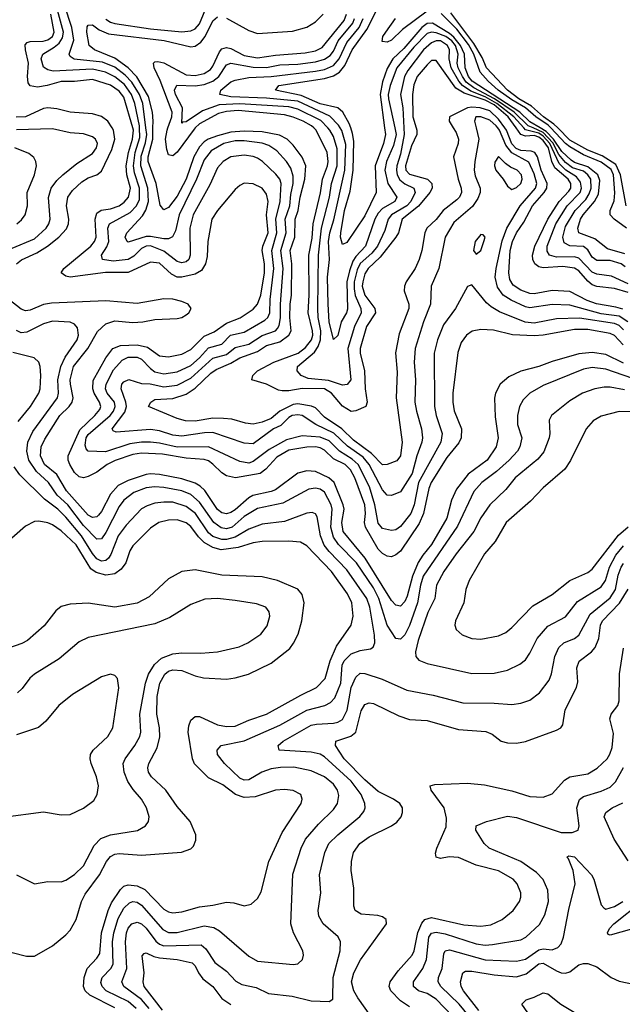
# Model space of a CAD drawing. Header units: inches. Extents: x 1308407 to 1441228, y 959628 to 1036311.
# Tile 351 of 656: x 1353704 to 1356404, y 1026069 to 1030485. Entities that reach past the tile are written whole.
import ezdxf

# ---------------------------------------------------------------- set-up
doc = ezdxf.new("R2010")
doc.units = ezdxf.units.IN
doc.header["$MEASUREMENT"] = 0
doc.layers.add('B3052', color=7, linetype='Continuous')
doc.layers.add('B3053', color=7, linetype='Continuous')

msp = doc.modelspace()

# ---------------------------------------------------------------- linework, layer by layer
at = {"layer": 'B3052', "color": 5}
for points, elevation in [([(1353670, 1029460.3), (1353770, 1029502.9), (1353822.7, 1029550), (1353834.8, 1029570), (1353840.1, 1029590), (1353832.2, 1029687.8), (1353844.6, 1029730), (1353870, 1029764.7), (1353896.6, 1029790), (1353959.1, 1029840.9), (1354030, 1029885.1), (1354048.5, 1029910), (1354052.7, 1029930), (1354043.5, 1029950), (1354030, 1029959.8), (1353990, 1029972.7), (1353930, 1029978.3), (1353850, 1029995.4), (1353690, 1029991.2)], 2640), ([(1353690, 1029390.6), (1353711.4, 1029408.6), (1353780.4, 1029439.6), (1353828.9, 1029470), (1353879, 1029510), (1353913, 1029547), (1353922.3, 1029570), (1353923.6, 1029590), (1353913, 1029650), (1353919, 1029690), (1353940.1, 1029719.9), (1353981.5, 1029758.5), (1354010, 1029776), (1354049.9, 1029790.1), (1354070, 1029806), (1354116.2, 1029903.8), (1354129.6, 1029950), (1354123.9, 1029990), (1354117.5, 1030000)], 2620), ([(1356407.8, 1029027.8), (1356370, 1029068.8), (1356350, 1029078.6), (1356250, 1029096.1), (1356190, 1029095.3), (1356050, 1029071.1), (1356010, 1029068.1), (1355912.2, 1029072.2), (1355827.7, 1029092.3), (1355770, 1029096.5), (1355732, 1029088), (1355706.2, 1029070), (1355683, 1029037), (1355667.7, 1028992.3), (1355644.2, 1028810), (1355644.4, 1028770), (1355651.5, 1028731.5), (1355683.9, 1028650), (1355682.3, 1028610), (1355671.7, 1028588.3), (1355618.1, 1028521.9), (1355547.3, 1028410), (1355537.3, 1028382.7), (1355513.3, 1028270), (1355493.5, 1028226.5), (1355410, 1028102.2), (1355390, 1028084.8), (1355370, 1028076.7), (1355350, 1028079.9), (1355330, 1028090.7), (1355310, 1028110.7), (1355253.6, 1028210), (1355248.8, 1028230), (1355253.8, 1028270), (1355250.2, 1028310), (1355206.1, 1028430), (1355187, 1028467), (1355162.9, 1028490), (1355110, 1028515.8), (1355070, 1028554.4), (1355050, 1028565.2), (1355030, 1028569.2), (1354990, 1028568), (1354910, 1028555.4), (1354856.7, 1028523.3), (1354806.4, 1028470), (1354780.7, 1028450), (1354670.7, 1028430.7), (1354630, 1028440.1), (1354610, 1028453.5), (1354570, 1028492.2), (1354550, 1028506.3), (1354530, 1028513.5), (1354450, 1028519.1), (1354343.5, 1028536.5), (1354250, 1028540.8), (1354210, 1028535.9), (1354131.6, 1028508.4), (1354096.1, 1028490), (1354050, 1028455.7), (1354010, 1028437.1), (1353990, 1028430.9), (1353970, 1028435.7), (1353950, 1028454.6), (1353927.9, 1028490), (1353920.9, 1028510), (1353920.4, 1028530), (1353973.9, 1028646.1), (1354040.9, 1028710), (1354062.8, 1028737.2), (1354067.8, 1028750), (1354061.5, 1028770), (1354037.3, 1028810), (1354030.9, 1028830), (1354033.1, 1028866.9), (1354090, 1028968.1), (1354121.4, 1029010), (1354155.7, 1029024.3), (1354230, 1029027.1), (1354276.1, 1029016.1), (1354330, 1028977.3), (1354370, 1028973.7), (1354430, 1028985), (1354470, 1029005.8), (1354530, 1029066.5), (1354574.8, 1029085.2), (1354630, 1029124.5), (1354691.4, 1029148.6), (1354750, 1029187.1), (1354769.9, 1029210), (1354784.7, 1029250), (1354800.3, 1029350), (1354800.6, 1029390), (1354790.4, 1029450), (1354792.9, 1029470), (1354816.6, 1029530), (1354809.7, 1029610), (1354817.6, 1029670), (1354810, 1029702.7), (1354790, 1029729.8), (1354750, 1029749), (1354710, 1029751.7), (1354690, 1029742), (1354670, 1029723.5), (1354590, 1029629), (1354564.8, 1029590), (1354546.5, 1029490), (1354543.6, 1029423.6), (1354537, 1029390), (1354519.1, 1029360.9), (1354490, 1029343.4), (1354430, 1029329.9), (1354410, 1029331.2), (1354384.2, 1029344.2), (1354330, 1029392.8), (1354290, 1029398.4), (1354190, 1029351.8), (1354088.2, 1029351.8), (1353930, 1029329.9), (1353910, 1029335.2), (1353889.3, 1029349.3), (1353902, 1029370), (1354022, 1029470), (1354039, 1029490), (1354046.2, 1029510), (1354042.4, 1029590), (1354050, 1029618.1), (1354069.4, 1029630.6), (1354110, 1029636.5), (1354149.7, 1029650.3), (1354172.5, 1029667.5), (1354191.2, 1029690), (1354199.8, 1029730), (1354183.5, 1029790), (1354180.6, 1029830), (1354191.1, 1029890), (1354209.5, 1029950), (1354213.6, 1029990), (1354210.6, 1030000)], 2580), ([(1356410, 1029094.5), (1356390, 1029114.5), (1356370, 1029122.1), (1356213.1, 1029146.9), (1356110, 1029143.3), (1356010, 1029124.4), (1355969.4, 1029129.4), (1355854.6, 1029174.6), (1355816.9, 1029196.9), (1355795.9, 1029215.9), (1355730, 1029296), (1355710, 1029289.2), (1355656.6, 1029190), (1355602.8, 1029117.2), (1355576.6, 1029050), (1355560.8, 1028990), (1355563, 1028750), (1355570.5, 1028710), (1355597.2, 1028630), (1355590.9, 1028590), (1355491.3, 1028410), (1355472.2, 1028310), (1355456.7, 1028270), (1355410, 1028212.9), (1355390, 1028197.9), (1355370, 1028194.9), (1355330, 1028203.2), (1355310, 1028227), (1355296, 1028310), (1355271.2, 1028390), (1355220.6, 1028490), (1355194.2, 1028514.2), (1355136.3, 1028550), (1355090, 1028596.7), (1355050, 1028612.9), (1354970, 1028618.7), (1354899.6, 1028600.4), (1354821.9, 1028558.1), (1354750, 1028503.7), (1354730, 1028496.9), (1354690, 1028503.5), (1354550, 1028569.3), (1354410, 1028568), (1354330, 1028586.3), (1354290, 1028590.2), (1354250, 1028590.9), (1354197.2, 1028582.8), (1354087.9, 1028547.9), (1354010, 1028550.6), (1354000.9, 1028560.9), (1353996.5, 1028576.5), (1354001.2, 1028610), (1354010, 1028625.1), (1354109.6, 1028710), (1354124.6, 1028730), (1354131.5, 1028750), (1354128.1, 1028770), (1354095.7, 1028810), (1354087.9, 1028830), (1354091.7, 1028850), (1354124.6, 1028915.4), (1354162.2, 1028957.8), (1354190, 1028971.5), (1354230, 1028972.1), (1354250, 1028963.1), (1354290, 1028921), (1354310, 1028906.3), (1354350, 1028897.5), (1354410, 1028906.6), (1354470, 1028934.3), (1354510, 1028969.1), (1354550, 1029013.9), (1354609.2, 1029030.8), (1354648.8, 1029071.2), (1354710, 1029084.1), (1354802.1, 1029137.9), (1354815.3, 1029150), (1354824.4, 1029170), (1354826.4, 1029230), (1354843.1, 1029370), (1354833.5, 1029450), (1354856.4, 1029530), (1354851, 1029590), (1354871.1, 1029670), (1354874.8, 1029750), (1354869.5, 1029770), (1354852.2, 1029792.2), (1354791.2, 1029850), (1354770, 1029864.3), (1354750, 1029872.3), (1354710, 1029878.3), (1354650, 1029870.8), (1354615.5, 1029850), (1354590, 1029820.7), (1354555.1, 1029744.9), (1354481.6, 1029610), (1354465.9, 1029550), (1354467, 1029430), (1354461, 1029410), (1354450, 1029399.3), (1354430, 1029394.8), (1354410, 1029400.9), (1354350, 1029446.5), (1354290, 1029471.2), (1354270, 1029470.2), (1354250, 1029459.1), (1354215.1, 1029424.9), (1354190, 1029410.3), (1354122.9, 1029402.9), (1354075.1, 1029410), (1354071, 1029430), (1354094, 1029466), (1354102.5, 1029490), (1354098.9, 1029550), (1354106.4, 1029570), (1354199, 1029621), (1354227.1, 1029650), (1354240.5, 1029679.5), (1354241.2, 1029730), (1354217.9, 1029797.9), (1354213.5, 1029830), (1354220.5, 1029890), (1354242.4, 1029957.6), (1354240.4, 1030000)], 2560), ([(1355749, 1030000), (1355760.8, 1029950), (1355743.3, 1029850), (1355741.2, 1029810), (1355744.9, 1029784.9), (1355767.8, 1029730), (1355767.9, 1029710), (1355757.2, 1029682.8), (1355732.7, 1029647.3), (1355650, 1029575.2), (1355610.1, 1029510), (1355582.2, 1029370), (1355548.2, 1029290), (1355544.1, 1029210), (1355512.9, 1029130), (1355476.8, 1029010), (1355471, 1028950), (1355477.7, 1028870), (1355475, 1028770), (1355481.8, 1028730), (1355505.2, 1028650), (1355509.2, 1028610), (1355506.6, 1028590), (1355484.2, 1028530), (1355463.2, 1028450), (1355410, 1028368.1), (1355370, 1028351.1), (1355350, 1028353.6), (1355330, 1028376.8), (1355269.3, 1028490), (1355242.8, 1028522.8), (1355173.1, 1028573.1), (1355111.1, 1028631.1), (1355030.4, 1028670), (1354970, 1028710.2), (1354950, 1028713.8), (1354925.5, 1028710), (1354910, 1028700.7), (1354874.5, 1028665.5), (1354841.1, 1028650), (1354750, 1028582.8), (1354710, 1028585.4), (1354570, 1028633.3), (1354532.2, 1028632.2), (1354430, 1028617.9), (1354390, 1028622.2), (1354330, 1028641.4), (1354290, 1028648), (1354135.7, 1028635.7), (1354121.9, 1028641.9), (1354117.5, 1028650), (1354174.8, 1028725.2), (1354182.4, 1028750), (1354180, 1028770), (1354157.9, 1028830), (1354161.5, 1028850), (1354170, 1028861.7), (1354192.1, 1028872.1), (1354250, 1028854), (1354288.5, 1028851.5), (1354350, 1028839.1), (1354410, 1028846.4), (1354470, 1028877), (1354570, 1028967), (1354630, 1028984), (1354670, 1029014.6), (1354730, 1029030.3), (1354790, 1029068.8), (1354850, 1029089.4), (1354859.2, 1029100.8), (1354866.3, 1029113.7), (1354872.3, 1029147.7), (1354872, 1029210), (1354883.8, 1029370), (1354874.7, 1029450), (1354897.5, 1029530), (1354893.4, 1029590), (1354914.1, 1029650), (1354918.9, 1029701.1), (1354929.7, 1029750), (1354930, 1029783.7), (1354919, 1029819), (1354899.7, 1029850), (1354856.7, 1029896.7), (1354821, 1029921), (1354790, 1029931.1), (1354710, 1029942.3), (1354670, 1029941.3), (1354619, 1029930), (1354562.1, 1029897.9), (1354530, 1029856.7), (1354496.8, 1029770), (1354417.9, 1029610), (1354401.9, 1029538.1), (1354388.8, 1029511.2), (1354370, 1029502.8), (1354350, 1029502.2), (1354290, 1029513.6), (1354270, 1029513), (1354190, 1029487.7), (1354185.1, 1029490), (1354176.5, 1029510), (1354183.9, 1029530), (1354254.8, 1029605.2), (1354269.6, 1029630.4), (1354281.4, 1029670), (1354277.3, 1029730), (1354246.4, 1029830), (1354247.4, 1029872.6), (1354267.2, 1029932.8), (1354272.9, 1029970), (1354269.1, 1030000)], 2540), ([(1355646.9, 1030000), (1355659.2, 1029979.2), (1355669.6, 1029950), (1355668.7, 1029930), (1355648, 1029870), (1355668.7, 1029770), (1355682.9, 1029730), (1355683.4, 1029710), (1355674.4, 1029690), (1355662.7, 1029677.3), (1355601.6, 1029630), (1355570.5, 1029589.5), (1355528, 1029550), (1355519, 1029530), (1355506.6, 1029450), (1355494.7, 1029410), (1355475.5, 1029370), (1355435.7, 1029310), (1355428.1, 1029290), (1355427.2, 1029270), (1355447.8, 1029210), (1355448.4, 1029190), (1355403.9, 1029076.1), (1355388.5, 1028991.5), (1355396.1, 1028903.9), (1355390.5, 1028790), (1355417.2, 1028590), (1355410.1, 1028529.9), (1355393.2, 1028506.8), (1355350, 1028490.6), (1355330, 1028489.2), (1355279.8, 1028539.8), (1355200.1, 1028600.1), (1355147.2, 1028650), (1355070, 1028702.2), (1355030, 1028744.8), (1355011.9, 1028751.9), (1354950, 1028762.8), (1354930, 1028759.4), (1354870.1, 1028730), (1354830, 1028696.1), (1354790, 1028679.7), (1354750, 1028670.7), (1354715.6, 1028675.6), (1354653.8, 1028693.8), (1354617.1, 1028697.1), (1354570, 1028697.6), (1354490, 1028684.6), (1354446.2, 1028686.2), (1354410, 1028696.6), (1354280.7, 1028750), (1354290.9, 1028770), (1354310, 1028781.5), (1354390, 1028786.4), (1354450, 1028805.6), (1354490, 1028832.2), (1354560.3, 1028899.7), (1354583.5, 1028916.5), (1354650, 1028944.6), (1354690, 1028968.2), (1354770, 1028997.5), (1354810, 1029023.4), (1354870, 1029040.9), (1354909.9, 1029070), (1354920.5, 1029090), (1354914.8, 1029150), (1354915.5, 1029210), (1354921.4, 1029250), (1354922.9, 1029390), (1354916.3, 1029450), (1354936.2, 1029510), (1354938.4, 1029590), (1354952.4, 1029630), (1354960.5, 1029690), (1354981, 1029770), (1354985.9, 1029830), (1354970, 1029869.3), (1354930, 1029923.2), (1354902.2, 1029950), (1354867.4, 1029967.4), (1354790, 1029982), (1354710, 1029985.8), (1354650, 1029981.3), (1354590, 1029965.1), (1354548.6, 1029950), (1354530, 1029937.4), (1354510, 1029915.4), (1354484.7, 1029870), (1354449.9, 1029770.1), (1354410, 1029694.6), (1354370, 1029643.4), (1354350, 1029633.2), (1354332.8, 1029652.8), (1354315.2, 1029750), (1354279.8, 1029850), (1354279.1, 1029870), (1354300, 1029950), (1354301.1, 1030000)], 2520), ([(1354490.1, 1030000), (1354484.9, 1029995.1), (1354410, 1029891.3), (1354390, 1029874.2), (1354370, 1029879.8), (1354362.5, 1029902.5), (1354357.5, 1029950), (1354363.9, 1029990), (1354367.4, 1030000)], 2480), ([(1355480.4, 1030000), (1355483.3, 1029990), (1355482.9, 1029970), (1355459.8, 1029920.2), (1355432.4, 1029830), (1355434.7, 1029810), (1355450, 1029792.3), (1355531.8, 1029770), (1355550.7, 1029750), (1355552, 1029730), (1355541.9, 1029710), (1355490.4, 1029649.6), (1355418.2, 1029590), (1355401, 1029530), (1355390, 1029510), (1355319.5, 1029420.5), (1355265.4, 1029370), (1355250, 1029345), (1355240.9, 1029310), (1355238.9, 1029290), (1355250, 1029250.1), (1355296, 1029190), (1355298.5, 1029170), (1355258, 1029110), (1355229.8, 1029010), (1355229.8, 1028990), (1355248.8, 1028910), (1355251.8, 1028830), (1355260.5, 1028770), (1355255.4, 1028750), (1355210, 1028731.2), (1355190, 1028727.8), (1355150, 1028751.6), (1355101.1, 1028810), (1355070, 1028829.6), (1354970, 1028830.9), (1354910, 1028820.6), (1354880.1, 1028820.1), (1354863.6, 1028823.6), (1354810, 1028851.1), (1354744, 1028870), (1354749.1, 1028890), (1354769.5, 1028910), (1354842.3, 1028950), (1354951.9, 1028990), (1354985.2, 1029014.8), (1355011.4, 1029050), (1355017, 1029070), (1355016.4, 1029090), (1354995.8, 1029170), (1355000.4, 1029250), (1354999, 1029430), (1355014, 1029506), (1355018.6, 1029570), (1355051.4, 1029708.6), (1355060.8, 1029770), (1355083.7, 1029830), (1355086.7, 1029850), (1355081.2, 1029890), (1355032.9, 1029990), (1355022.4, 1030000)], 2480), ([(1355425, 1030000), (1355426.6, 1029970), (1355410, 1029882.9), (1355393.6, 1029830), (1355392.4, 1029810), (1355395.9, 1029790), (1355407.6, 1029767.6), (1355429.6, 1029749.6), (1355470.1, 1029730), (1355476.5, 1029710), (1355457.3, 1029670), (1355438.5, 1029650), (1355369.4, 1029610), (1355355.6, 1029590), (1355339.7, 1029540.3), (1355306.9, 1029470), (1355282, 1029438), (1355230, 1029391.3), (1355216.4, 1029363.6), (1355202.6, 1029310), (1355202.1, 1029277.9), (1355207.7, 1029247.7), (1355232.6, 1029190), (1355233.4, 1029170), (1355204.3, 1029110), (1355174.2, 1029010), (1355188.3, 1028870), (1355171.2, 1028848.8), (1355150, 1028845.5), (1355087.5, 1028867.5), (1354996.8, 1028876.8), (1354965.3, 1028890), (1354947.9, 1028910), (1354949, 1028930), (1355025.4, 1028994.6), (1355040.8, 1029019.2), (1355051.6, 1029050), (1355053, 1029090), (1355041.5, 1029150), (1355039.4, 1029190), (1355043.6, 1029430), (1355056.9, 1029550), (1355091.7, 1029690), (1355101, 1029750), (1355126.2, 1029830), (1355126.1, 1029906.1), (1355110, 1029961.5), (1355093.7, 1029990), (1355084.3, 1030000)], 2460), ([(1355384.3, 1030000), (1355390.6, 1029970), (1355379.4, 1029920.6), (1355348, 1029850), (1355340.5, 1029810), (1355353.6, 1029750), (1355394.3, 1029690), (1355384.5, 1029670), (1355330, 1029638.1), (1355310, 1029618.1), (1355295.5, 1029590), (1355253.6, 1029470), (1355210, 1029423.5), (1355197.3, 1029402.7), (1355181.2, 1029358.8), (1355170.2, 1029310), (1355172.9, 1029187.1), (1355167.8, 1029170), (1355144.2, 1029130), (1355130, 1029068.9), (1355110, 1029051.1), (1355091.4, 1029130), (1355085.9, 1029210), (1355083.8, 1029330), (1355092, 1029410), (1355088.2, 1029490), (1355093.4, 1029530), (1355111.7, 1029588.3), (1355161.2, 1029810), (1355165.2, 1029925.2), (1355148, 1029988), (1355140, 1030000)], 2440), ([(1355339.3, 1030000), (1355343.2, 1029970), (1355334.2, 1029930), (1355296.9, 1029830), (1355300.6, 1029710), (1355250, 1029605.4), (1355170, 1029486.6), (1355150, 1029477.4), (1355141.2, 1029510), (1355143.5, 1029530), (1355159.6, 1029630), (1355184.2, 1029715.8), (1355197.5, 1029810), (1355200.9, 1029940.9), (1355195.6, 1029975.6), (1355187.1, 1030000)], 2420), ([(1356429.5, 1029130), (1356390, 1029156.3), (1356310, 1029166), (1356170, 1029205.5), (1356090, 1029207.9), (1355990, 1029193.1), (1355970, 1029197.7), (1355906.8, 1029226.8), (1355870, 1029250), (1355845.2, 1029285.2), (1355834.9, 1029330), (1355838.7, 1029370), (1355866.3, 1029493.7), (1355886.3, 1029550), (1355946.1, 1029650), (1356015.2, 1029730), (1356021.5, 1029750), (1356010, 1029793.6), (1355986, 1029846), (1355908.6, 1029888.6), (1355882.4, 1029922.4), (1355853.8, 1029990), (1355846.6, 1030000)], 2540), ([(1356406.5, 1029186.5), (1356376, 1029196), (1356288.6, 1029211.4), (1356246.7, 1029226.7), (1356170, 1029266.5), (1356090, 1029271.4), (1356010, 1029256.4), (1355990, 1029256.7), (1355950, 1029271.6), (1355915.4, 1029295.4), (1355900.4, 1029320.4), (1355895.7, 1029350), (1355902.5, 1029450), (1355911.6, 1029490), (1355929.7, 1029530), (1355962.5, 1029577.5), (1356001.7, 1029650), (1356054.5, 1029710), (1356066.4, 1029730), (1356068.4, 1029750), (1356040.2, 1029810), (1356024.8, 1029870), (1356011.9, 1029890), (1355995.7, 1029895.7), (1355950, 1029899.3), (1355928.4, 1029908.4), (1355909.2, 1029929.2), (1355885.6, 1029990), (1355878.4, 1030000)], 2520), ([(1356430, 1029262.3), (1356370, 1029279.3), (1356290, 1029288.3), (1356270, 1029295.8), (1356250, 1029312), (1356210, 1029359), (1356190, 1029371.2), (1356138.3, 1029378.3), (1356050, 1029372.3), (1356030, 1029377.2), (1356012.4, 1029390), (1356003.8, 1029410), (1356001.9, 1029430), (1356012.2, 1029470), (1356070.2, 1029590), (1356121.5, 1029670), (1356164.4, 1029715.6), (1356173.2, 1029730), (1356174.1, 1029750), (1356161.5, 1029770), (1356101.5, 1029821.5), (1356088.8, 1029848.8), (1356073.2, 1029910), (1356050, 1029944.2), (1356030, 1029958.7), (1356010, 1029965.6), (1355970, 1029963.2), (1355950.1, 1029970.1), (1355928.8, 1030000)], 2480), ([(1356430, 1029301.2), (1356355.7, 1029335.7), (1356290, 1029343.5), (1356270, 1029353.4), (1356210, 1029416), (1356190, 1029422.5), (1356110, 1029420.9), (1356078.6, 1029430), (1356067.7, 1029447.7), (1356068.3, 1029470), (1356107.2, 1029570), (1356157.9, 1029650), (1356215.4, 1029710), (1356221.8, 1029730), (1356216.8, 1029756.8), (1356199.9, 1029779.9), (1356150.7, 1029810.7), (1356120.8, 1029840.8), (1356080.1, 1029930), (1356050, 1029963.4), (1356030, 1029976.2), (1355970, 1029991.6), (1355962.6, 1030000)], 2460), ([(1356416.6, 1029376.6), (1356399.6, 1029390), (1356350, 1029405), (1356290, 1029405.7), (1356270, 1029419.9), (1356250, 1029453.5), (1356230, 1029467.6), (1356170, 1029471.6), (1356144.2, 1029484.2), (1356138.2, 1029510), (1356150, 1029558.4), (1356193.5, 1029630), (1356240.4, 1029679.6), (1356256.3, 1029703.7), (1356264.9, 1029730), (1356262.9, 1029770), (1356250.4, 1029790), (1356230, 1029806.5), (1356181.6, 1029821.6), (1356150, 1029844.6), (1356120.7, 1029880.7), (1356093.4, 1029933.4), (1356050, 1029979.4), (1356004.3, 1030000)], 2440), ([(1356415.7, 1029435.7), (1356337.9, 1029457.9), (1356282, 1029502), (1356209.9, 1029529.9), (1356204.9, 1029550), (1356217.7, 1029590), (1356229.5, 1029610.5), (1356280, 1029670), (1356297.1, 1029702.9), (1356303.7, 1029763.7), (1356295.3, 1029790), (1356250, 1029825.4), (1356190, 1029845.4), (1356175.1, 1029855.1), (1356133.9, 1029893.9), (1356096.5, 1029950), (1356063.9, 1029983.9), (1356036.2, 1030000)], 2420), ([(1356423.4, 1029550), (1356368.7, 1029590), (1356350.8, 1029610), (1356350.6, 1029630), (1356367.3, 1029672.7), (1356371.2, 1029708.8), (1356364.6, 1029790), (1356354.2, 1029814.2), (1356310, 1029845.8), (1356230, 1029878.9), (1356170, 1029915.3), (1356150, 1029930.4), (1356084.1, 1030000)], 2380), ([(1356422.4, 1029650), (1356396.3, 1029790), (1356375.6, 1029835.6), (1356314.7, 1029874.7), (1356250, 1029899.7), (1356170, 1029945.3), (1356115.1, 1030000)], 2360), ([(1353690.3, 1029569.7), (1353712, 1029588), (1353728.2, 1029610), (1353738, 1029650), (1353737.6, 1029710), (1353769.9, 1029790), (1353778.8, 1029830), (1353775.7, 1029850), (1353766.7, 1029866.6), (1353744.5, 1029884.5), (1353681.3, 1029910)], 2660), ([(1356410, 1028944.3), (1356330, 1028984.3), (1356270, 1028992.1), (1356210, 1028986.8), (1356090, 1028952.1), (1356030, 1028929.5), (1355950, 1028909.4), (1355895.8, 1028884.2), (1355857.6, 1028850), (1355836.4, 1028810), (1355832.3, 1028787.7), (1355835.1, 1028704.9), (1355848.6, 1028610), (1355839.1, 1028570), (1355798.2, 1028510), (1355713.1, 1028446.9), (1355660.7, 1028379.3), (1355638.3, 1028330), (1355617.5, 1028250), (1355548.6, 1028131.4), (1355510, 1028083.2), (1355490, 1028050.4), (1355463.6, 1027990), (1355440.8, 1027899.2), (1355430, 1027875.4), (1355410, 1027855.8), (1355390, 1027859.9), (1355370, 1027880.2), (1355251.8, 1028070), (1355152.9, 1028190), (1355147.4, 1028230), (1355158.1, 1028290), (1355154.1, 1028310), (1355113.4, 1028410), (1355089.4, 1028430), (1355030, 1028459.2), (1354990, 1028462.1), (1354950, 1028451.4), (1354850, 1028377.4), (1354830, 1028369.1), (1354748.5, 1028351.5), (1354730, 1028341.2), (1354670, 1028287.1), (1354650, 1028274.7), (1354630, 1028269.6), (1354610, 1028274.1), (1354590, 1028288.4), (1354533.7, 1028373.7), (1354513.2, 1028393.2), (1354490, 1028406.5), (1354430, 1028426.1), (1354330, 1028445.5), (1354290, 1028449.1), (1354270, 1028446.2), (1354190, 1028418.8), (1354144.4, 1028395.6), (1354110, 1028357.7), (1354070, 1028279.1), (1354057.1, 1028262.9), (1354050, 1028256.4), (1354030, 1028253.4), (1354010, 1028263.6), (1353912.7, 1028372.7), (1353870, 1028445.7), (1353814.9, 1028490), (1353796.6, 1028530), (1353799.4, 1028570), (1353816, 1028604), (1353883.3, 1028710), (1353925.8, 1028750), (1353939.1, 1028770), (1353943.8, 1028790), (1353930.7, 1028850), (1353930.4, 1028870), (1353944.6, 1028930), (1354008.5, 1029010), (1354052.4, 1029087.6), (1354090, 1029121.9), (1354130, 1029134.8), (1354210, 1029126.8), (1354256, 1029130), (1354310, 1029140.4), (1354410, 1029145.5), (1354430, 1029150.1), (1354450, 1029161.5), (1354461.1, 1029170), (1354471.7, 1029190), (1354458, 1029210), (1354430, 1029221.6), (1354390, 1029232.1), (1354350, 1029234.1), (1354230, 1029212.6), (1354090, 1029224.6), (1353846.3, 1029213.7), (1353810, 1029208.5), (1353750, 1029183.1), (1353730, 1029179.5), (1353710, 1029186.4), (1353654.6, 1029230)], 2620), ([(1356490, 1028862.8), (1356330, 1028917.6), (1356270, 1028925.7), (1356230, 1028918.5), (1356050, 1028844.4), (1355989.7, 1028810.3), (1355959.9, 1028780.1), (1355943.9, 1028750), (1355934.2, 1028710), (1355935.4, 1028670), (1355954, 1028610), (1355945.8, 1028570), (1355934.1, 1028550), (1355897, 1028510), (1355840.5, 1028459.5), (1355775.6, 1028410), (1355739.1, 1028370), (1355665.7, 1028214.3), (1355512, 1027990), (1355500.1, 1027950), (1355487, 1027870), (1355450, 1027767.7), (1355430, 1027726.6), (1355410, 1027706.7), (1355389.3, 1027710), (1355350, 1027770.6), (1355312.9, 1027890), (1355290, 1027937.1), (1355213.3, 1028050), (1355132.2, 1028132.2), (1355110, 1028163.8), (1355097.7, 1028210), (1355104.5, 1028290), (1355100.2, 1028310), (1355070, 1028366.5), (1355050, 1028380.1), (1355030, 1028385), (1354999.5, 1028380.5), (1354883.4, 1028316.6), (1354770, 1028292.8), (1354710, 1028257.4), (1354656.2, 1028210), (1354630, 1028201.4), (1354606.5, 1028206.5), (1354573.6, 1028230), (1354510, 1028321.8), (1354470, 1028355.7), (1354430, 1028371.6), (1354350, 1028387.8), (1354310, 1028390.9), (1354270, 1028385.6), (1354214.8, 1028365.2), (1354170.1, 1028330), (1354150, 1028302.2), (1354090, 1028185.7), (1354070, 1028157.6), (1354050, 1028154.9), (1353990, 1028217.4), (1353918.7, 1028310), (1353872.2, 1028352.2), (1353832.2, 1028410), (1353778.3, 1028458.3), (1353745.1, 1028510), (1353735, 1028550), (1353739.9, 1028590), (1353762, 1028638), (1353873.7, 1028790), (1353877.2, 1028810), (1353875.3, 1028870), (1353887.9, 1028930), (1353908.2, 1028971.8), (1353961, 1029050), (1353967.1, 1029070), (1353963.1, 1029103.1), (1353950, 1029119.8), (1353929.2, 1029129.2), (1353850, 1029133.2), (1353810, 1029120.8), (1353736.1, 1029083.9), (1353710, 1029080.7), (1353690, 1029091.1)], 2640), ([(1353697.1, 1028682.9), (1353752.7, 1028750), (1353789.9, 1028810), (1353795.3, 1028830), (1353798.1, 1028890), (1353795.4, 1028930), (1353789, 1028949), (1353768.9, 1028968.9), (1353672.7, 1028992.7)], 2660), ([(1356414.8, 1028825.2), (1356350, 1028837), (1356322.5, 1028837.5), (1356281.3, 1028830), (1356226.7, 1028810), (1356170, 1028775.6), (1356087.1, 1028710), (1356076.5, 1028690), (1356080.1, 1028630), (1356076.8, 1028610), (1356052.9, 1028547.1), (1356025.4, 1028514.6), (1355924.8, 1028430), (1355882.1, 1028377.9), (1355810.4, 1028309.6), (1355770, 1028250.7), (1355738.8, 1028190), (1355659.4, 1028090), (1355604.5, 1028010), (1355572, 1027950), (1355564.2, 1027890), (1355533.2, 1027826.8), (1355490, 1027700.5), (1355477.8, 1027650), (1355478.6, 1027630), (1355492.6, 1027612.6), (1355530, 1027598.5), (1355730, 1027553.7), (1355830, 1027554), (1355890, 1027567.8), (1355945.4, 1027594.6), (1355970, 1027614.4), (1355990, 1027643.6), (1356023.4, 1027710), (1356070, 1027765.9), (1356150, 1027807.4), (1356203.8, 1027876.2), (1356310, 1027941.4), (1356329.2, 1027970), (1356347.3, 1028030), (1356376.1, 1028083.9), (1356410, 1028125.7)], 2660), ([(1356450, 1028727.3), (1356390, 1028728.8), (1356310, 1028707.6), (1356273.5, 1028686.5), (1356242.2, 1028650), (1356172, 1028508), (1356146.7, 1028470), (1356050, 1028386.2), (1355993.6, 1028326.4), (1355884, 1028230), (1355834.5, 1028145.5), (1355786.7, 1028090), (1355718.5, 1027970), (1355703.8, 1027930), (1355694.5, 1027870), (1355657.3, 1027790), (1355654.3, 1027770), (1355660.3, 1027750), (1355686.4, 1027726.4), (1355730, 1027710.2), (1355770, 1027707.7), (1355850, 1027721.5), (1355882.9, 1027737.1), (1355910, 1027759.2), (1356004, 1027856), (1356090, 1027907.3), (1356170, 1027969.5), (1356250, 1028006.5), (1356270, 1028020.5), (1356386.7, 1028173.3), (1356430, 1028210.8)], 2680), ([(1354225.3, 1026050), (1354190, 1026081.9), (1354091.4, 1026130), (1354072.6, 1026150), (1354067.9, 1026168), (1354073.2, 1026190), (1354112.5, 1026230), (1354122.4, 1026250), (1354120.2, 1026350), (1354125.3, 1026390), (1354145.4, 1026454.6), (1354170, 1026500.4), (1354196, 1026524), (1354210, 1026530.1), (1354230, 1026527.5), (1354250, 1026513.9), (1354345.7, 1026405.7), (1354370, 1026392), (1354410, 1026392), (1354530, 1026420.7), (1354573.8, 1026413.8), (1354599.4, 1026399.4), (1354730, 1026284.7), (1354770, 1026262.8), (1354930, 1026248.4), (1354950, 1026251.7), (1354971.1, 1026270), (1354975.3, 1026290), (1354972.7, 1026310), (1354930.6, 1026390), (1354919.5, 1026430), (1354927.4, 1026652.6), (1354964.9, 1026770), (1354984, 1026810), (1355042.8, 1026877.2), (1355110, 1026943.2), (1355128.4, 1026970), (1355134.2, 1027005.8), (1355128.1, 1027030), (1355110, 1027056.8), (1355070, 1027090.4), (1355010, 1027116.4), (1354932.3, 1027132.3), (1354872.2, 1027132.2), (1354830, 1027125.6), (1354789.3, 1027110.7), (1354730, 1027076.4), (1354710, 1027074.3), (1354690, 1027083.6), (1354621.1, 1027150), (1354590.8, 1027190), (1354588.7, 1027210), (1354607.3, 1027230), (1354710, 1027251.7), (1354870, 1027320.8), (1354990, 1027388.6), (1355070.6, 1027409.4), (1355096.7, 1027423.3), (1355115.4, 1027444.6), (1355143.4, 1027510), (1355148.8, 1027590), (1355158.4, 1027610), (1355190, 1027640.8), (1355230, 1027655.7), (1355275.7, 1027664.3), (1355288.4, 1027671.6), (1355295.6, 1027690), (1355294.3, 1027725.7), (1355273.1, 1027850), (1355259.6, 1027890), (1355170, 1028018.5), (1355090, 1028099.9), (1355068.5, 1028128.5), (1355051.1, 1028170), (1355036.3, 1028256.3), (1355030, 1028268.7), (1355014.7, 1028274.7), (1354990, 1028272.1), (1354890, 1028235.4), (1354790, 1028222.7), (1354730, 1028200.1), (1354670, 1028164.7), (1354630, 1028154.4), (1354610, 1028154.6), (1354570, 1028168.1), (1354550, 1028183.9), (1354491.1, 1028270), (1354450, 1028302.1), (1354390, 1028320.8), (1354350, 1028321.9), (1354310, 1028316.7), (1354274.8, 1028305.2), (1354249.1, 1028290.9), (1354181.1, 1028218.9), (1354145.5, 1028170), (1354112.6, 1028087.4), (1354101.2, 1028070), (1354090, 1028060.6), (1354070, 1028057.5), (1354050, 1028067.6), (1354030, 1028090.7), (1353980.4, 1028170), (1353910, 1028254.3), (1353874.3, 1028290), (1353815.2, 1028335.2), (1353704.1, 1028444.1), (1353679.5, 1028479.5)], 2660), ([(1354130, 1026054.3), (1354017.3, 1026110), (1353996.6, 1026130), (1353989, 1026150), (1353991.9, 1026190), (1354005.8, 1026230), (1354050, 1026276.2), (1354062.1, 1026297.9), (1354071, 1026390), (1354100.2, 1026490), (1354115.6, 1026524.4), (1354155.4, 1026584.6), (1354170, 1026598.8), (1354190, 1026606), (1354230, 1026600.4), (1354264.8, 1026584.8), (1354350, 1026496.4), (1354370, 1026484.8), (1354390, 1026480.1), (1354430, 1026484.5), (1354510, 1026507.2), (1354570, 1026513.8), (1354630, 1026527), (1354664, 1026524), (1354710, 1026511.3), (1354741.8, 1026518.2), (1354770, 1026543.7), (1354786.5, 1026573.5), (1354819.9, 1026710), (1354879.6, 1026840.4), (1354964.8, 1026970), (1354969.8, 1026990), (1354963.5, 1027010), (1354930, 1027027.9), (1354890, 1027032.5), (1354850, 1027029.2), (1354759.4, 1027000.6), (1354710, 1026997), (1354670.2, 1027010.2), (1354613.4, 1027053.4), (1354550, 1027085.9), (1354487.4, 1027147.4), (1354477.5, 1027170), (1354459, 1027290), (1354461.6, 1027318.4), (1354470, 1027344.2), (1354490, 1027360.2), (1354510, 1027360.2), (1354590, 1027323.5), (1354630, 1027315.7), (1354670, 1027317.6), (1354730, 1027344.4), (1354810, 1027371.4), (1354963.5, 1027456.5), (1355034, 1027490), (1355073.4, 1027530), (1355095.1, 1027610), (1355123.8, 1027676.2), (1355189.2, 1027770), (1355197.8, 1027810), (1355192.5, 1027870), (1355173.1, 1027910), (1355101.1, 1028010), (1354990, 1028125.2), (1354961.6, 1028141.6), (1354910, 1028147.3), (1354790, 1028145.6), (1354750, 1028139.1), (1354682.3, 1028117.7), (1354607.1, 1028107.1), (1354570, 1028117.5), (1354530, 1028140.7), (1354505.3, 1028165.3), (1354470, 1028212.2), (1354450, 1028229.5), (1354410, 1028242.5), (1354370, 1028241.1), (1354327.9, 1028230), (1354290, 1028205.6), (1354210, 1028125), (1354197.2, 1028102.8), (1354178.7, 1028050), (1354158.4, 1028021.6), (1354130, 1028000.3), (1354090, 1027994.6), (1354046.4, 1028006.4), (1354022.1, 1028022.1), (1353957.3, 1028130), (1353890, 1028193), (1353850, 1028219.9), (1353830, 1028228.1), (1353790, 1028237), (1353770, 1028235.5), (1353730, 1028213.3), (1353642.9, 1028137.1)], 2680), ([(1353670, 1026302), (1353734.5, 1026285.5), (1353770, 1026284.9), (1353850, 1026331.3), (1353910, 1026380.5), (1353930, 1026402.5), (1353956.7, 1026450), (1353981, 1026530), (1353996.8, 1026563.2), (1354061.4, 1026650), (1354093.1, 1026710), (1354110, 1026732), (1354130, 1026742.9), (1354150, 1026746.4), (1354250, 1026738.7), (1354428.9, 1026751.1), (1354470, 1026766.3), (1354482, 1026778), (1354493.8, 1026806.2), (1354493.8, 1026830), (1354467.3, 1026890), (1354410, 1026956.8), (1354358.9, 1027030), (1354293.7, 1027090), (1354281.4, 1027110), (1354278.1, 1027130), (1354282.5, 1027150), (1354320.2, 1027219.8), (1354331.6, 1027268.4), (1354330, 1027309.4), (1354318.9, 1027370), (1354320.5, 1027450), (1354331, 1027510), (1354353.5, 1027550), (1354370, 1027563.1), (1354390, 1027570.1), (1354430, 1027566.8), (1354490, 1027542.5), (1354526.9, 1027533.1), (1354630, 1027528.3), (1354670, 1027533.9), (1354729.4, 1027550.6), (1354830, 1027599.8), (1354914.1, 1027665.9), (1354931.1, 1027688.9), (1354951, 1027730), (1354968.1, 1027790), (1354978.6, 1027870), (1354970, 1027907.8), (1354950.8, 1027930.8), (1354858.9, 1027970), (1354790, 1027987.3), (1354610, 1027994.8), (1354490, 1028017.5), (1354430, 1028010.5), (1354370, 1027978.1), (1354283.5, 1027896.5), (1354230, 1027868.4), (1354130, 1027851.3), (1354010, 1027867.9), (1353930, 1027864.2), (1353890, 1027852.9), (1353866.2, 1027833.8), (1353812.9, 1027767.1), (1353738.3, 1027701.7), (1353712.7, 1027687.3), (1353653.1, 1027666.8)], 2720), ([(1354283.6, 1026050), (1354250, 1026090.5), (1354169.9, 1026150), (1354161.6, 1026170), (1354184.3, 1026230), (1354178.1, 1026350), (1354182.6, 1026390), (1354190, 1026410.7), (1354206.7, 1026430), (1354230, 1026437.7), (1354250, 1026429.7), (1354270, 1026411.4), (1354313.2, 1026353.2), (1354330, 1026339.6), (1354350, 1026331.3), (1354516.3, 1026336.3), (1354538.2, 1026318.2), (1354577.5, 1026257.5), (1354630, 1026218.5), (1354673, 1026173), (1354698.6, 1026158.6), (1354764.2, 1026144.2), (1354818.1, 1026118.1), (1354925.5, 1026105.5), (1355010, 1026085.4), (1355090, 1026082.3), (1355107, 1026093), (1355108.8, 1026190), (1355140.2, 1026310), (1355141.2, 1026350), (1355131.7, 1026371.7), (1355064.4, 1026430), (1355044.2, 1026464.2), (1355041.4, 1026490), (1355053.7, 1026570), (1355047.5, 1026650), (1355071.6, 1026750), (1355088.6, 1026790), (1355129.1, 1026830), (1355228.7, 1026911.3), (1355246.3, 1026933.7), (1355251.9, 1026950), (1355251.1, 1026970), (1355234.8, 1027010), (1355189.2, 1027070), (1355070, 1027178.9), (1355050, 1027190.6), (1355010, 1027200.1), (1354866.6, 1027210), (1354862.7, 1027230), (1354883.8, 1027250), (1355010, 1027320.7), (1355033.4, 1027326.6), (1355110, 1027330.9), (1355130, 1027335.4), (1355150, 1027347.3), (1355171.3, 1027388.7), (1355190, 1027490.2), (1355210, 1027536.2), (1355230, 1027554.1), (1355250, 1027553.8), (1355328, 1027528), (1355438.7, 1027478.7), (1355556.5, 1027456.5), (1355690, 1027420.8), (1355830, 1027420.4), (1355910, 1027414.3), (1355950, 1027420.7), (1355990, 1027433.4), (1356033.5, 1027466.5), (1356076.2, 1027523.8), (1356087.8, 1027552.2), (1356102.7, 1027630), (1356120.2, 1027670), (1356141.8, 1027690), (1356189.9, 1027710.1), (1356210, 1027725.7), (1356260.4, 1027819.6), (1356350, 1027892.2), (1356373.4, 1027930), (1356385.2, 1027994.8), (1356399.6, 1028030), (1356410, 1028046.4)], 2640), ([(1355310.5, 1025970), (1355218.7, 1026098.7), (1355201.6, 1026130), (1355191.2, 1026170), (1355201.5, 1026210), (1355230.6, 1026269.4), (1355347.1, 1026430), (1355346.3, 1026450), (1355330, 1026462.2), (1355308.3, 1026468.3), (1355234.1, 1026474.1), (1355207.9, 1026490), (1355201.5, 1026510), (1355201.9, 1026590), (1355189.2, 1026670), (1355191.3, 1026710), (1355199.5, 1026750), (1355227.8, 1026790), (1355270, 1026821), (1355369.7, 1026870), (1355393.8, 1026886.2), (1355412.7, 1026910), (1355419.8, 1026930), (1355419.4, 1026950), (1355407.8, 1026970), (1355379.3, 1026990), (1355310, 1027024.4), (1355250, 1027076.2), (1355157.6, 1027170), (1355118.7, 1027230), (1355120.8, 1027250), (1355187.7, 1027272.3), (1355209.9, 1027290), (1355234.7, 1027385.3), (1355250, 1027414.4), (1355270, 1027421.7), (1355290, 1027418.8), (1355402.5, 1027362.5), (1355450, 1027346.6), (1355530, 1027341.6), (1355670, 1027301.6), (1355792.7, 1027292.7), (1355820.7, 1027280.7), (1355861.1, 1027250), (1355890, 1027242.1), (1355930, 1027241.1), (1355970, 1027247.5), (1356110, 1027299.3), (1356129.7, 1027310), (1356137.2, 1027322.8), (1356148.5, 1027390), (1356199.9, 1027490), (1356204.6, 1027515.4), (1356201.4, 1027578.6), (1356211.1, 1027608.9), (1356266.6, 1027650), (1356283.1, 1027670), (1356299, 1027710), (1356306.4, 1027770), (1356316.1, 1027790), (1356391.6, 1027868.4), (1356430, 1027931.6)], 2620), ([(1353690, 1026650.2), (1353770, 1026610.3), (1353830, 1026619.6), (1353890, 1026619.1), (1353910, 1026626.2), (1353950, 1026651.1), (1353989.8, 1026690), (1354038.1, 1026781.9), (1354066.8, 1026813.2), (1354110, 1026829.6), (1354231.1, 1026848.9), (1354268.2, 1026870), (1354281.5, 1026890), (1354283.5, 1026910), (1354272.3, 1026950), (1354249.8, 1026990), (1354212.2, 1027032.2), (1354188.4, 1027068.4), (1354171.4, 1027110), (1354167.7, 1027150), (1354175.7, 1027170), (1354220.2, 1027230), (1354241.8, 1027270), (1354246.2, 1027290), (1354241.4, 1027370), (1354268.1, 1027510), (1354281.2, 1027550), (1354307.1, 1027592.9), (1354338.5, 1027621.5), (1354390, 1027641.5), (1354430, 1027646.5), (1354515.1, 1027644.9), (1354590, 1027651), (1354686.8, 1027673.2), (1354726.3, 1027690), (1354784.8, 1027730), (1354813.4, 1027766.6), (1354825, 1027810), (1354822.4, 1027830), (1354806.3, 1027850), (1354765.4, 1027865.4), (1354670, 1027880.2), (1354590, 1027889.2), (1354534, 1027886), (1354470, 1027862.9), (1354376.3, 1027803.7), (1354310, 1027776.3), (1354010, 1027715), (1353970, 1027694.6), (1353880.8, 1027619.2), (1353770, 1027549.8), (1353748.4, 1027531.6), (1353714.5, 1027485.5), (1353693.8, 1027466.2)], 2740), ([(1355450, 1026058.2), (1355410, 1026085.7), (1355367.4, 1026130), (1355359.9, 1026150), (1355363.9, 1026170), (1355400.6, 1026219.4), (1355463.1, 1026290), (1355471.8, 1026310), (1355488.7, 1026391.3), (1355506.3, 1026433.7), (1355519.6, 1026450), (1355550, 1026458.5), (1355694.5, 1026425.5), (1355770, 1026419.8), (1355814.5, 1026425.5), (1355866.2, 1026450), (1355915.5, 1026490), (1355944, 1026530), (1355949.8, 1026550), (1355949.1, 1026570), (1355932.6, 1026610), (1355915, 1026630), (1355850, 1026667.7), (1355750, 1026692.9), (1355670, 1026727.2), (1355628.7, 1026731.3), (1355590, 1026723.1), (1355569.8, 1026729.8), (1355567.9, 1026747.9), (1355572.7, 1026770), (1355614.5, 1026865.5), (1355616.1, 1026903.9), (1355605.6, 1026950), (1355547.3, 1027030), (1355544, 1027050), (1355564.5, 1027055.5), (1355710, 1027061), (1355786.1, 1027053.9), (1355910, 1027027), (1355990, 1027001), (1356050, 1026998.1), (1356090, 1027013.7), (1356145.3, 1027074.7), (1356168.7, 1027090), (1356250, 1027103.3), (1356291.7, 1027128.3), (1356335.9, 1027170), (1356349.2, 1027190.8), (1356358.9, 1027221.1), (1356364.3, 1027284.3), (1356347.9, 1027350), (1356354.6, 1027370), (1356384, 1027410), (1356391.1, 1027430), (1356391.7, 1027551.7), (1356410, 1027667.4)], 2580), ([(1353630, 1026909), (1353810, 1026933.1), (1353890, 1026919.5), (1353930, 1026920.3), (1353990, 1026949), (1354035.9, 1026984.1), (1354050.9, 1027010), (1354056.2, 1027050), (1354048.1, 1027090), (1354024, 1027150), (1354019.4, 1027170), (1354021.2, 1027190), (1354033.1, 1027210), (1354099.3, 1027270), (1354120.7, 1027310), (1354148.1, 1027488.2), (1354141.6, 1027530), (1354130, 1027544.5), (1354110, 1027549.6), (1354070, 1027537.4), (1353940.8, 1027459.2), (1353879.5, 1027410), (1353821.3, 1027338.7), (1353788.4, 1027311.6), (1353690, 1027278)], 2760), ([(1355718, 1025938), (1355570, 1026092.8), (1355530, 1026117.4), (1355490.6, 1026130.6), (1355468.1, 1026150), (1355468.8, 1026170), (1355510, 1026230.8), (1355527.5, 1026270), (1355537.8, 1026370), (1355550, 1026388), (1355570, 1026393), (1355610, 1026384.9), (1355750, 1026340.1), (1355790, 1026335.3), (1355822.1, 1026337.9), (1355950, 1026358.6), (1355972.4, 1026370), (1356032.9, 1026427.1), (1356057.8, 1026470), (1356073, 1026530), (1356070, 1026580.7), (1356049.1, 1026629.1), (1356020, 1026660), (1355950, 1026710.5), (1355807.8, 1026770), (1355784.7, 1026790), (1355747.3, 1026850), (1355749.3, 1026870), (1355795.1, 1026890), (1355890, 1026913.2), (1355930, 1026906.7), (1356130, 1026840.7), (1356179.7, 1026840.3), (1356206, 1026850), (1356210.6, 1026870), (1356200.1, 1026950), (1356212.2, 1026987.8), (1356230, 1027001), (1356310, 1027025.2), (1356350, 1027043.8), (1356373.4, 1027066.6), (1356410, 1027132)], 2560), ([(1356430, 1026712.5), (1356367.8, 1026810), (1356323.9, 1026910), (1356330.7, 1026930), (1356358.8, 1026950), (1356407.1, 1026972.9)], 2540), ([(1355750, 1025977.6), (1355673.7, 1026070), (1355590.4, 1026150), (1355579.1, 1026170), (1355581.2, 1026190), (1355596.6, 1026230), (1355604.1, 1026295.9), (1355610.9, 1026309.1), (1355630, 1026313.2), (1355790, 1026269.1), (1355930, 1026262.5), (1355970, 1026272), (1356030, 1026314.1), (1356050, 1026318.6), (1356090, 1026314.2), (1356115.9, 1026324.1), (1356130, 1026340.9), (1356141.4, 1026370), (1356164.7, 1026495.3), (1356193.3, 1026610), (1356184, 1026670), (1356162.6, 1026722.6), (1356155.1, 1026730), (1356164.1, 1026735.9), (1356190, 1026730.2), (1356266.7, 1026650), (1356277.2, 1026630), (1356310, 1026515.3), (1356321.8, 1026501.8), (1356330, 1026496.8), (1356370, 1026507.4), (1356406.9, 1026530)], 2540), ([(1356482.5, 1026417.5), (1356350, 1026379.1), (1356341.8, 1026381.8), (1356337.4, 1026390), (1356347.1, 1026410), (1356366.4, 1026430), (1356490, 1026529.4)], 2520), ([(1354343.6, 1026043.6), (1354262.2, 1026150), (1354257.2, 1026170), (1354261.9, 1026210), (1354253.2, 1026286.8), (1354262, 1026298), (1354270, 1026300.6), (1354304.3, 1026284.3), (1354330, 1026277.8), (1354410.1, 1026270.1), (1354476.2, 1026256.2), (1354490, 1026242.7), (1354505.5, 1026210), (1354524.2, 1026184.2), (1354569.8, 1026149.8), (1354610, 1026095.7), (1354650, 1026068.4)], 2620), ([(1355761.2, 1026041.2), (1355693, 1026130), (1355682.6, 1026150), (1355679.4, 1026170), (1355689.1, 1026210.9), (1355701.9, 1026218.1), (1355730, 1026218.2), (1355830, 1026201), (1355930, 1026192), (1355973.7, 1026206.3), (1356030, 1026251.3), (1356050, 1026253.8), (1356110, 1026218.9), (1356130, 1026210.6), (1356150, 1026208.6), (1356170, 1026215.6), (1356210, 1026246), (1356230, 1026253.2), (1356250, 1026251.8), (1356290, 1026237.5), (1356355.2, 1026190), (1356390, 1026173.3), (1356470, 1026156.4)], 2520), ([(1356017.7, 1025977.7), (1355953.6, 1026070), (1355973.7, 1026090), (1356010, 1026101), (1356050, 1026120.3), (1356070, 1026116.4), (1356129.7, 1026069.7), (1356195.7, 1026030)], 2480)]:
    msp.add_lwpolyline(points, dxfattribs=dict(at, elevation=elevation))
at = {"layer": 'B3052', "color": 5, "elevation": 2560}
for points in [[(1355850, 1029872.2), (1355833.2, 1029846.8), (1355831, 1029830), (1355838.3, 1029810), (1355870.6, 1029770.6), (1355890, 1029738.4), (1355910, 1029724.4), (1355930, 1029732.9), (1355949.3, 1029750.7), (1355955.6, 1029770), (1355952.1, 1029790), (1355933.3, 1029810), (1355903.6, 1029823.6), (1355880.5, 1029840.5)], [(1355770, 1029522), (1355744.9, 1029490), (1355738, 1029450), (1355750, 1029434), (1355770, 1029450.7), (1355784.2, 1029490), (1355789.2, 1029510), (1355780.4, 1029520.4)]]:
    msp.add_lwpolyline(points, close=True, dxfattribs=at)
at = {"layer": 'B3053', "color": 5}
for points, elevation in [([(1354240.4, 1030000), (1354240, 1030010), (1354219, 1030110), (1354204.8, 1030150), (1354174.1, 1030194.1), (1354130, 1030228.8), (1354088.5, 1030250), (1354030, 1030263.3), (1353854.2, 1030254.2), (1353830, 1030259.9), (1353810, 1030272), (1353799.2, 1030310), (1353806.7, 1030330), (1353858.5, 1030361.5), (1353880.2, 1030379.8), (1353895.3, 1030404.7), (1353899.3, 1030430), (1353840.3, 1030650)], 2560), ([(1354269.1, 1030000), (1354255.1, 1030110), (1354240.5, 1030150), (1354205.7, 1030205.7), (1354176.6, 1030236.6), (1354130, 1030271.8), (1354074.5, 1030294.5), (1353948.2, 1030308.2), (1353930, 1030320.3), (1353925, 1030330), (1353946, 1030394), (1353937.1, 1030450), (1353905.2, 1030550)], 2540), ([(1354090, 1030488), (1354110, 1030474.4), (1354130, 1030467.7), (1354290, 1030443.8), (1354430, 1030430.3), (1354470, 1030434.9), (1354490, 1030444.8), (1354510, 1030466.8), (1354546.1, 1030553.9)], 2540), ([(1354210.6, 1030000), (1354170, 1030137.6), (1354150, 1030165.2), (1354110, 1030191), (1354030, 1030216.5), (1353950, 1030208.5), (1353890, 1030207.8), (1353827.2, 1030190), (1353782.9, 1030182.9), (1353750, 1030188.6), (1353741.6, 1030201.6), (1353738.5, 1030230), (1353743.5, 1030290), (1353729, 1030350), (1353727.9, 1030372.1), (1353737.3, 1030382.7), (1353750, 1030387), (1353808.5, 1030388.5), (1353830, 1030394.8), (1353850.8, 1030410), (1353858.2, 1030430), (1353843.4, 1030510)], 2580), ([(1354301.1, 1030000), (1354301.7, 1030030), (1354299.2, 1030070), (1354281.6, 1030141.6), (1354228.5, 1030228.5), (1354190, 1030269.5), (1354130, 1030312.8), (1354039.4, 1030350), (1354014.5, 1030370), (1354004, 1030430), (1354006.4, 1030453.6), (1354010, 1030460.7), (1354030, 1030463), (1354059.3, 1030439.3), (1354101.6, 1030421.6), (1354351.9, 1030391.9), (1354470, 1030362.9), (1354490, 1030366.7), (1354515.2, 1030384.8), (1354534.5, 1030410), (1354570, 1030480.4), (1354590, 1030497.6)], 2520), ([(1354367.4, 1030000), (1354385.1, 1030050), (1354387, 1030070), (1354332.6, 1030212.6), (1354306.1, 1030270), (1354302.8, 1030290), (1354310, 1030295.9), (1354322.8, 1030297.2), (1354350, 1030292.1), (1354450, 1030237.9), (1354490, 1030234.8), (1354530, 1030244.5), (1354558.2, 1030261.8), (1354570, 1030276.4), (1354598.8, 1030341.2), (1354610, 1030354.6), (1354630, 1030361), (1354650, 1030356.8), (1354710, 1030324.4), (1354770, 1030314.6), (1354850, 1030326.9), (1354983.7, 1030336.3), (1355030, 1030346.1), (1355059.1, 1030360.9), (1355158.3, 1030481.7), (1355167.9, 1030510)], 2480), ([(1355084.3, 1030000), (1355053.2, 1030033.2), (1354950, 1030084.7), (1354910, 1030094.4), (1354690, 1030108.1), (1354597.1, 1030102.9), (1354522.7, 1030077.3), (1354450, 1030027.2), (1354433.7, 1030026.3), (1354430, 1030021.6), (1354432.6, 1030090), (1354402, 1030150), (1354397.4, 1030170), (1354407.7, 1030192.3), (1354490, 1030188.1), (1354530, 1030195.3), (1354570, 1030209.3), (1354595.7, 1030230), (1354630, 1030283), (1354649.4, 1030290.6), (1354750, 1030272.9), (1354810, 1030271.6), (1354870, 1030282.4), (1354950, 1030286.4), (1355030, 1030296.6), (1355070, 1030307.7), (1355095.4, 1030324.6), (1355110, 1030344.3), (1355130.8, 1030390), (1355196.4, 1030470), (1355203.6, 1030490)], 2460), ([(1355140, 1030000), (1355132, 1030012), (1355093.3, 1030053.3), (1354950, 1030119.8), (1354810, 1030132.9), (1354650, 1030139.6), (1354600.3, 1030150), (1354604.9, 1030170), (1354650, 1030206.4), (1354670, 1030214.1), (1354730, 1030226.5), (1354830, 1030230), (1355030, 1030254), (1355070, 1030262.5), (1355110, 1030280.2), (1355136.2, 1030310), (1355170, 1030382.5), (1355225.8, 1030450), (1355242.5, 1030490)], 2440), ([(1354630, 1030492), (1354730, 1030437.4), (1354770, 1030423.8), (1354926.4, 1030433.6), (1354990, 1030452.3), (1355030, 1030475.9), (1355064.4, 1030510)], 2520), ([(1355187.1, 1030000), (1355180.1, 1030020.1), (1355151.3, 1030070), (1355130, 1030090.2), (1355050, 1030108.3), (1354965.5, 1030145.5), (1354849.7, 1030170), (1354865.4, 1030190), (1355070, 1030221.6), (1355110, 1030233.6), (1355137.3, 1030250), (1355160.6, 1030279.4), (1355193.9, 1030350), (1355258.8, 1030441.2), (1355304.1, 1030530)], 2420), ([(1355530, 1030524), (1355418.6, 1030441.4), (1355370, 1030393), (1355350, 1030384.7), (1355328, 1030388), (1355330.9, 1030410), (1355344.4, 1030430), (1355387.5, 1030490)], 2380), ([(1356084.1, 1030000), (1356072.4, 1030012.4), (1356017.5, 1030050), (1355970.3, 1030090.3), (1355910, 1030125.6), (1355848.6, 1030170), (1355803.8, 1030210), (1355768.1, 1030250), (1355739.4, 1030330), (1355714.7, 1030374.7), (1355662.2, 1030442.2), (1355593, 1030513)], 2380), ([(1356115.1, 1030000), (1356097.5, 1030017.5), (1356050.9, 1030050), (1355997.2, 1030097.2), (1355940.7, 1030130), (1355889.7, 1030170), (1355795.7, 1030270), (1355776, 1030316), (1355738.6, 1030378.6), (1355635.8, 1030515.8)], 2360), ([(1356036.2, 1030000), (1355990, 1030027), (1355945.8, 1030070), (1355731, 1030210), (1355715.3, 1030230), (1355699.9, 1030270), (1355696.6, 1030330), (1355679.6, 1030370), (1355650, 1030406.9), (1355630, 1030423.3), (1355554.3, 1030470), (1355530, 1030469), (1355506.2, 1030450), (1355424.6, 1030355.4), (1355376.4, 1030310), (1355350, 1030266.4), (1355330, 1030206.1), (1355319.6, 1030150), (1355339.3, 1030000)], 2420), ([(1356004.3, 1030000), (1355982.1, 1030010), (1355920.5, 1030070), (1355831, 1030131.1), (1355739.5, 1030179.5), (1355705.2, 1030205.2), (1355688.1, 1030230), (1355669.5, 1030270), (1355664.8, 1030290), (1355668.6, 1030331.4), (1355656.6, 1030370), (1355640.4, 1030390), (1355613.6, 1030410), (1355570, 1030427.1), (1355550, 1030429.5), (1355530, 1030423.3), (1355470, 1030362.5), (1355394.4, 1030270), (1355364.2, 1030190), (1355355.5, 1030150), (1355356.8, 1030130), (1355384.3, 1030000)], 2440), ([(1355962.6, 1030000), (1355918.5, 1030050), (1355842.8, 1030110), (1355790, 1030139.5), (1355725.3, 1030165.3), (1355688.5, 1030190), (1355671.6, 1030210), (1355637.9, 1030270), (1355629.1, 1030310), (1355630.2, 1030350), (1355621, 1030370), (1355590, 1030390.1), (1355570, 1030391.1), (1355550, 1030382.1), (1355513.2, 1030350), (1355442.6, 1030257.4), (1355427.8, 1030230), (1355410.4, 1030150), (1355420.2, 1030090), (1355425, 1030000)], 2460), ([(1355928.8, 1030000), (1355893.3, 1030050), (1355830, 1030103.6), (1355790, 1030124.3), (1355695.6, 1030155.6), (1355658.4, 1030178.4), (1355570, 1030302.6), (1355550, 1030303), (1355530, 1030283.4), (1355485.7, 1030230), (1355470, 1030193.6), (1355464.1, 1030150), (1355466, 1030050), (1355480.4, 1030000)], 2480), ([(1355878.4, 1030000), (1355850, 1030039.1), (1355810, 1030076.4), (1355767.4, 1030090), (1355730, 1030093.4), (1355710.2, 1030089.8), (1355630.1, 1030050), (1355629.2, 1030030), (1355646.9, 1030000)], 2520), ([(1354117.5, 1030000), (1354098.4, 1030030), (1354070, 1030051.6), (1354030, 1030063.7), (1353930, 1030071.3), (1353870, 1030086.2), (1353830, 1030090.7), (1353810, 1030087.2), (1353730.3, 1030049.7), (1353688, 1030048)], 2620), ([(1355022.4, 1030000), (1355011.9, 1030010), (1354974.3, 1030030), (1354930, 1030048.8), (1354890, 1030059.2), (1354682.3, 1030077.7), (1354630, 1030073.3), (1354595.4, 1030064.6), (1354510, 1030019), (1354490.1, 1030000)], 2480), ([(1355846.6, 1030000), (1355839.4, 1030010), (1355810, 1030035), (1355770, 1030049.2), (1355747.3, 1030050), (1355741.9, 1030030), (1355749, 1030000)], 2540)]:
    msp.add_lwpolyline(points, dxfattribs=dict(at, elevation=elevation))

doc.saveas('drawing.dxf')
